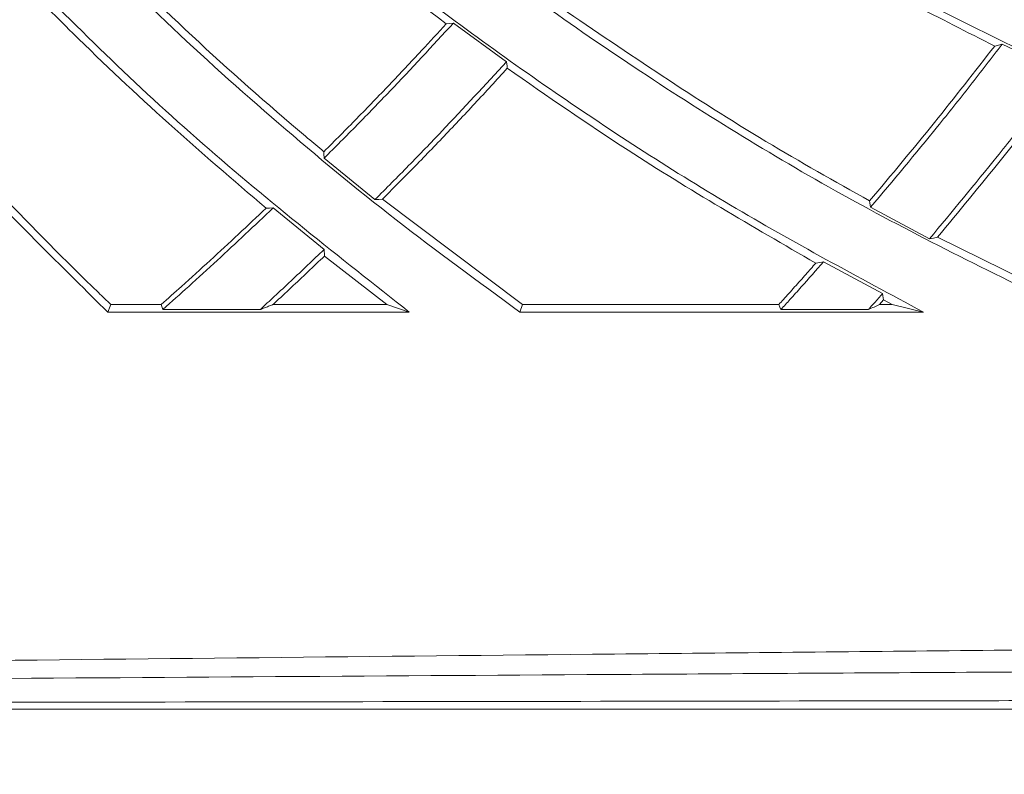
# Model space of a CAD drawing. Header units: millimetres. Extents: x 0 to 1118, y 0 to 864.
# Tile 361 of 512: x 551 to 562, y 383 to 391. Entities that reach past the tile are written whole.
import ezdxf

# ---------------------------------------------------------------- set-up
doc = ezdxf.new("R2010")
doc.units = ezdxf.units.MM
doc.styles.add('SLDTEXTSTYLE0', font='TXT', dxfattribs={"width": 0.605})
doc.dimstyles.new('SLDDIMSTYLE0', dxfattribs={"dimtxt": 3.175, "dimasz": 3.302, "dimexe": 0, "dimexo": 0.0625, "dimgap": 0.79375, "dimtad": 0, "dimdec": 1, "dimlfac": 4, "dimrnd": 1e-09, "dimzin": 12, "dimdsep": 46, "dimtxsty": 'SLDTEXTSTYLE0', "dimsah": 1, "dimcen": 0.09, "dimadec": 0, "dimazin": 3, "dimtfac": 1, "dimtofl": 0, "dimtmove": 0, "dimatfit": 3, "dimfxl": 1, "dimfrac": 2, "dimtolj": 1, "dimtzin": 12, "dimarcsym": 0})

# ---------------------------------------------------------------- blocks, each defined once
blk = doc.blocks.new('_D')
at = {"color": 7, "linetype": 'Continuous', "lineweight": 0}
for p, q in [((523.725, 418.739), (523.725, 362.273)), ((602.598, 372.505), (602.598, 362.273)), ((523.725, 363.873), (554.251, 363.873)), ((602.598, 363.873), (565.165, 363.873))]:
    blk.add_line(p, q, dxfattribs=at)
for points in [[(523.725, 363.873), (527.027, 363.365), (527.027, 364.381)], [(602.598, 363.873), (599.296, 364.381), (599.296, 363.365)]]:
    blk.add_solid(points, dxfattribs=at)
at = {"color": 7, "linetype": 'Continuous', "lineweight": 0, "insert": (554.251, 365.529), "char_height": 3.175, "attachment_point": 1, "style": 'SLDTEXTSTYLE0'}
blk.add_mtext('315.5', dxfattribs=at)

msp = doc.modelspace()

# ---------------------------------------------------------------- linework, layer by layer
at = {"color": 7, "linetype": 'Continuous', "lineweight": 15}
for p, q in [((556.3147, 390.8483), (555.7047, 391.2922)), ((562.7062, 390.7212), (562.0133, 391.0496)), ((554.8032, 389.263), (554.2185, 389.7391)), ((556.4988, 388.0569), (554.8884, 389.2668)), ((554.2186, 388.6903), (553.6336, 389.1684)), ((561.1761, 388.8127), (560.5003, 389.1752)), ((562.8405, 388.0571), (561.2671, 388.8298)), ((554.9383, 388.0568), (554.2229, 388.6148)), ((560.6351, 388.1824), (559.959, 388.5487)), ((551.7687, 388.0567), (552.3452, 388.0567)), ((553.6303, 388.0567), (554.9383, 388.0568)), ((554.9383, 388.0568), (555.1972, 387.9708)), ((556.4988, 388.0569), (556.4696, 387.9708)), ((560.6493, 388.1096), (560.6033, 388.0571)), ((560.6033, 388.0571), (560.7493, 388.0571)), ((560.7493, 388.0571), (560.6493, 388.1096)), ((560.7493, 388.0571), (561.1065, 387.9708))]:
    msp.add_line(p, q, dxfattribs=at)
at = {"color": 7, "linetype": 'Continuous', "lineweight": 15, "flags": 128}
for points in [[(555.7047, 391.2922), (555.6636, 391.2878), (555.6225, 391.2834)], [(562.0133, 391.0496), (561.9696, 391.0389), (561.9259, 391.0282)], [(556.3147, 390.8483), (556.3208, 390.7978), (556.3238, 390.7727)], [(554.2185, 389.7391), (554.2168, 389.7904), (554.216, 389.8138)], [(554.8032, 389.263), (554.8458, 389.2649), (554.8884, 389.2668)], [(560.5003, 389.1752), (560.4912, 389.2275), (560.4878, 389.2473)], [(553.6336, 389.1684), (553.5921, 389.1666), (553.5507, 389.1647)], [(561.1761, 388.8127), (561.2216, 388.8212), (561.2671, 388.8298)], [(554.2186, 388.6903), (554.22, 388.6661), (554.2214, 388.6419), (554.2227, 388.6177), (554.2229, 388.6148)], [(559.959, 388.5487), (559.9144, 388.5406), (559.8698, 388.5325)], [(560.6351, 388.1824), (560.6399, 388.1579), (560.6447, 388.1335), (560.6493, 388.1096)], [(551.7687, 388.0567), (551.7603, 388.0369), (551.7323, 387.9708)], [(552.3654, 388.0017), (552.3571, 388.0242), (552.3452, 388.0567)], [(559.4695, 388.0005), (559.4572, 388.0287), (559.4449, 388.057)]]:
    msp.add_lwpolyline(points, dxfattribs=at)
at = {"color": 7, "linetype": 'Continuous', "lineweight": 15}
msp.add_arc((521.6053, 475.7829), 96.0035, 293.883718, 293.967228, dxfattribs=at)
for points, knots in [([(557.4896, 397.2396), (558.3234, 396.7035), (559.9964, 395.6279), (562.686, 394.2566), (565.4671, 393.0891), (568.1677, 392.1995), (570.8219, 391.5347), (573.412, 391.073), (576.0868, 390.773), (577.9228, 390.735), (578.8408, 390.716)], [0, 0, 0, 0, 0.14252522, 0.28599197, 0.41792027, 0.55074644, 0.66171996, 0.77268773, 0.88634617, 1, 1, 1, 1]), ([(578.8287, 390.6732), (578.8287, 390.6732), (577.9962, 390.6732), (576.1054, 390.7371), (573.484, 391.0181), (570.855, 391.4819), (568.163, 392.1538), (565.4399, 393.0523), (562.647, 394.2154), (559.9974, 395.6052), (558.1902, 396.6484), (557.4384, 397.2123), (557.4384, 397.2123)], [0, 0, 0, 0, 0.0000007, 0.110942, 0.2218875, 0.3355842, 0.4492873, 0.5811997, 0.7140346, 0.8565327, 0.9999995, 1, 1, 1, 1]), ([(578.7628, 388.1458), (577.8236, 388.1665), (575.9451, 388.2079), (573.1592, 388.5358), (570.4176, 389.0547), (567.7601, 389.7698), (565.2261, 390.6538), (562.8053, 391.6941), (560.4985, 392.8879), (558.1118, 394.3247), (556.6163, 395.4381), (555.7832, 396.0583)], [0, 0, 0, 0, 0.1059576, 0.2119191, 0.3209355, 0.4299594, 0.5369061, 0.6438606, 0.7531854, 0.8625181, 1, 1, 1, 1]), ([(555.6754, 395.9204), (556.4699, 395.3279), (558.0641, 394.139), (560.6516, 392.5908), (563.3377, 391.2473), (566.1345, 390.1169), (569.1097, 389.1876), (572.2341, 388.5002), (575.4575, 388.0554), (577.6575, 387.9991), (578.7628, 387.9708)], [0, 0, 0, 0, 0.13098094, 0.26282439, 0.38357456, 0.50431168, 0.62879116, 0.75325668, 0.87603468, 1, 1, 1, 1]), ([(555.7128, 395.967), (556.511, 395.3717), (558.1127, 394.1772), (560.7076, 392.6268), (563.3969, 391.2847), (566.1917, 390.1582), (569.1632, 389.2333), (572.2773, 388.5513), (575.483, 388.1114), (577.6662, 388.0558), (578.763, 388.0279)], [0, 0, 0, 0, 0.1314896, 0.2638492, 0.3846274, 0.5053927, 0.6298977, 0.754389, 0.8766122, 1, 1, 1, 1]), ([(555.2137, 395.3294), (556.0187, 394.7289), (557.6339, 393.524), (560.203, 391.9843), (562.8109, 390.6668), (565.4523, 389.5756), (568.2508, 388.641), (570.2313, 388.1948), (571.2252, 387.9708)], [0, 0, 0, 0, 0.1814103, 0.3640155, 0.5204421, 0.6777982, 0.838301, 1, 1, 1, 1]), ([(553.4477, 394.1489), (554.1384, 393.5521), (555.52, 392.3584), (557.8057, 390.7341), (560.2199, 389.243), (561.9516, 388.3957), (562.8201, 387.9708)], [0, 0, 0, 0, 0.2539656, 0.5079466, 0.7532233, 1, 1, 1, 1]), ([(555.6225, 391.2834), (555.1485, 391.6457), (554.1996, 392.3713), (553.3263, 393.1403), (552.8891, 393.5252)], [0, 0, 0, 0, 0.4994761, 1, 1, 1, 1]), ([(552.9458, 393.5915), (553.5554, 393.062), (554.7746, 392.0028), (556.7691, 390.5391), (558.8636, 389.1743), (560.3577, 388.3726), (561.1065, 387.9708)], [0, 0, 0, 0, 0.25358, 0.5071702, 0.7530271, 1, 1, 1, 1]), ([(561.9259, 391.0282), (561.2956, 391.3475), (560.033, 391.9871), (558.8597, 392.7078), (558.2721, 393.0688)], [0, 0, 0, 0, 0.4991937, 1, 1, 1, 1]), ([(551.1825, 392.5132), (551.5836, 392.1084), (552.3857, 391.2989), (553.6795, 390.1388), (555.0308, 389.0208), (555.9897, 388.321), (556.4696, 387.9708)], [0, 0, 0, 0, 0.2518057, 0.5036149, 0.7515409, 1, 1, 1, 1]), ([(554.216, 389.8138), (554.0916, 389.9184), (553.5166, 390.4015), (552.5423, 391.2728), (551.7488, 392.0669), (551.3587, 392.4573)], [0, 0, 0, 0, 0.1231437, 0.5689296, 1, 1, 1, 1]), ([(550.643, 391.9922), (550.9934, 391.6379), (551.6943, 390.9292), (553.1741, 389.5634), (554.3904, 388.6059), (555.1972, 387.9708)], [0, 0, 0, 0, 0.2518992, 0.5038001, 1, 1, 1, 1]), ([(553.5507, 389.1647), (553.1746, 389.4871), (552.4086, 390.1436), (551.4657, 391.0335), (550.9045, 391.6014), (550.6935, 391.8149)], [0, 0, 0, 0, 0.3757293, 0.7653022, 1, 1, 1, 1]), ([(560.4878, 389.2473), (560.0876, 389.4727), (558.8534, 390.168), (557.713, 390.9435), (556.9423, 391.4676)], [0, 0, 0, 0, 0.3241979, 1, 1, 1, 1]), ([(555.6225, 391.2834), (555.5281, 391.1806), (555.3123, 390.9456), (554.9701, 390.583), (554.5961, 390.1954), (554.3427, 389.941), (554.216, 389.8138)], [0, 0, 0, 0, 0.205786, 0.4705237, 0.735262, 1, 1, 1, 1]), ([(554.2185, 389.7391), (554.3453, 389.8661), (554.5989, 390.1203), (555.0978, 390.6348), (555.4621, 391.0295), (555.7047, 391.2922)], [0, 0, 0, 0, 0.2505233, 0.5010473, 1, 1, 1, 1]), ([(548.8856, 391.0044), (549.1079, 390.7439), (549.5525, 390.2229), (550.4821, 389.2017), (551.2329, 388.4625), (551.7323, 387.9708)], [0, 0, 0, 0, 0.2508568, 0.5017144, 1, 1, 1, 1]), ([(561.9259, 391.0282), (561.6968, 390.7339), (561.2281, 390.1316), (560.7382, 389.5464), (560.4878, 389.2473)], [0, 0, 0, 0, 0.4887347, 1, 1, 1, 1]), ([(560.5003, 389.1752), (560.758, 389.483), (561.1446, 389.9447), (561.6449, 390.5729), (561.8905, 390.8907), (562.0133, 391.0496)], [0, 0, 0, 0, 0.4998395, 0.7499001, 1, 1, 1, 1]), ([(554.8032, 389.263), (554.9324, 389.3929), (555.1908, 389.6527), (555.6981, 390.1779), (556.0684, 390.5805), (556.3147, 390.8483)], [0, 0, 0, 0, 0.250895, 0.50178876, 1, 1, 1, 1]), ([(556.3238, 390.7727), (556.2001, 390.6376), (555.9526, 390.3673), (555.575, 389.968), (555.2204, 389.601), (554.9899, 389.3689), (554.8884, 389.2668)], [0, 0, 0, 0, 0.2641653, 0.5283294, 0.7924943, 1, 1, 1, 1]), ([(559.8698, 388.5325), (559.1392, 388.9563), (557.9131, 389.6675), (556.7812, 390.4546), (556.3238, 390.7727)], [0, 0, 0, 0, 0.5959083, 1, 1, 1, 1]), ([(561.1761, 388.8127), (561.4367, 389.1261), (561.8277, 389.5963), (562.3337, 390.2359), (562.582, 390.5594), (562.7062, 390.7212)], [0, 0, 0, 0, 0.49983953, 0.74989967, 1, 1, 1, 1]), ([(551.7687, 388.0567), (551.7204, 388.103), (551.2879, 388.5176), (550.6227, 389.1896), (549.874, 389.9969), (549.4961, 390.4281), (549.3449, 390.6006)], [0, 0, 0, 0, 0.0562512, 0.5036558, 0.801499, 1, 1, 1, 1]), ([(562.7249, 390.6489), (562.4866, 390.3404), (562.0114, 389.7254), (561.5147, 389.1277), (561.2671, 388.8298)], [0, 0, 0, 0, 0.501628, 1, 1, 1, 1]), ([(553.5507, 389.1647), (553.4453, 389.0647), (553.2327, 388.8629), (552.9088, 388.5634), (552.6123, 388.294), (552.4234, 388.1262), (552.3452, 388.0567)], [0, 0, 0, 0, 0.2661217, 0.5371618, 0.8082042, 1, 1, 1, 1]), ([(552.3654, 388.0017), (552.4644, 388.0897), (552.6739, 388.2759), (553.0989, 388.6624), (553.42, 388.9662), (553.6336, 389.1684)], [0, 0, 0, 0, 0.23043503, 0.48798543, 1, 1, 1, 1]), ([(553.4856, 388.0015), (553.5391, 388.0508), (553.6572, 388.1596), (553.9024, 388.3883), (554.0923, 388.5697), (554.2186, 388.6903)], [0, 0, 0, 0, 0.2169134, 0.4790137, 1, 1, 1, 1]), ([(554.2229, 388.6148), (554.1594, 388.5541), (554.0323, 388.4327), (553.8404, 388.2519), (553.7061, 388.1269), (553.6359, 388.062), (553.6303, 388.0567)], [0, 0, 0, 0, 0.32383509, 0.64766698, 0.97149968, 1, 1, 1, 1]), ([(559.8698, 388.5325), (559.8318, 388.4895), (559.751, 388.3981), (559.6268, 388.2587), (559.523, 388.1433), (559.4623, 388.0762), (559.4449, 388.057)], [0, 0, 0, 0, 0.2698869, 0.5741061, 0.8783192, 1, 1, 1, 1]), ([(559.4695, 388.0005), (559.5039, 388.0385), (559.5817, 388.1245), (559.7453, 388.3069), (559.8735, 388.452), (559.959, 388.5487)], [0, 0, 0, 0, 0.2094387, 0.4733913, 1, 1, 1, 1]), ([(560.4754, 388.0003), (560.4823, 388.0081), (560.5047, 388.0335), (560.558, 388.0942), (560.6043, 388.1471), (560.6351, 388.1824)], [0, 0, 0, 0, 0.1286886, 0.4198249, 1, 1, 1, 1]), ([(553.4856, 388.0015), (553.501, 388.0074), (553.5318, 388.0191), (553.5779, 388.0367), (553.6107, 388.0493), (553.6282, 388.0559), (553.6303, 388.0567)], [0, 0, 0, 0, 0.3187608, 0.6375223, 0.9562848, 1, 1, 1, 1]), ([(556.4988, 388.0569), (557.2682, 388.0569), (558.2481, 388.057), (559.2332, 388.057), (559.4449, 388.057)], [0, 0, 0, 0, 0.785077, 1, 1, 1, 1]), ([(551.7323, 387.9708), (552.0206, 387.9708), (552.5971, 387.9708), (553.7512, 387.9708), (554.6188, 387.9708), (555.1972, 387.9708)], [0, 0, 0, 0, 0.2500056, 0.500011, 1, 1, 1, 1]), ([(553.4856, 388.0015), (553.4013, 388.0016), (553.0277, 388.0016), (552.6544, 388.0017), (552.3654, 388.0017)], [0, 0, 0, 0, 0.225768, 1, 1, 1, 1]), ([(556.4696, 387.9708), (556.8543, 387.9708), (557.6236, 387.9708), (559.1666, 387.9708), (560.3306, 387.9708), (561.1065, 387.9708)], [0, 0, 0, 0, 0.2500247, 0.5000492, 1, 1, 1, 1]), ([(560.4754, 388.0003), (560.3, 388.0003), (559.9644, 388.0004), (559.6294, 388.0005), (559.4695, 388.0005)], [0, 0, 0, 0, 0.5225487, 1, 1, 1, 1]), ([(591.3199, 383.4083), (590.28, 383.4083), (588.1991, 383.4083), (585.0889, 383.4083), (581.4514, 383.4083), (577.3036, 383.4083), (572.8382, 383.4083), (568.6971, 383.4083), (564.8686, 383.4083), (559.9509, 383.4083), (553.8744, 383.4083), (548.4422, 383.4083), (544.1887, 383.4083), (541.1313, 383.4083), (537.4129, 383.4083), (533.631, 383.4083), (530.4249, 383.4083), (527.8352, 383.4083), (525.8844, 383.4083), (523.9273, 383.4083), (521.972, 383.4083), (520.0207, 383.4083), (518.0828, 383.4083), (516.1611, 383.4083), (514.2656, 383.4083), (512.3985, 383.4083), (510.568, 383.4083), (508.7746, 383.4083), (507.0189, 383.4083), (504.7241, 383.4083), (501.9297, 383.4083), (498.6393, 383.4083), (495.3421, 383.4083), (492.5321, 383.4083), (490.2163, 383.4083), (488.4377, 383.4083), (486.6169, 383.4083), (484.7393, 383.4083), (482.806, 383.4083), (480.7614, 383.4083), (479.3604, 383.4083), (478.6284, 383.4083)], [0, 0, 0, 0, 0.0261524, 0.0523281, 0.0784924, 0.1184433, 0.1584006, 0.1939935, 0.2267362, 0.2595021, 0.3249911, 0.3904764, 0.4068476, 0.4395939, 0.4723461, 0.5051069, 0.5378774, 0.554254, 0.5706657, 0.5870428, 0.6034629, 0.6198407, 0.6362671, 0.6526445, 0.6690735, 0.6854491, 0.7018724, 0.7182479, 0.7346197, 0.7510167, 0.7837653, 0.8165103, 0.8492547, 0.8820578, 0.8985272, 0.9149943, 0.9314749, 0.9479519, 0.9647761, 0.9815951, 1, 1, 1, 1])]:
    msp.add_open_spline(points, degree=3, knots=knots, dxfattribs=at)
at = {"color": 9, "linetype": 'Continuous', "lineweight": 0}
for points, knots in [([(478.6303, 384.3634), (479.1213, 384.3479), (480.1033, 384.3167), (481.8427, 384.2612), (483.8332, 384.201), (486.0442, 384.1393), (488.1975, 384.0843), (490.4283, 384.0333), (492.7307, 383.9869), (495.5741, 383.9359), (498.8269, 383.8853), (501.9299, 383.8452), (504.4692, 383.8181), (506.4142, 383.8005), (508.4032, 383.7861), (510.4398, 383.7749), (512.5237, 383.767), (514.6512, 383.7623), (516.8151, 383.7601), (519.0061, 383.7602), (521.2137, 383.7621), (523.4302, 383.7656), (525.6481, 383.7709), (527.8609, 383.7781), (530.0623, 383.7873), (532.2461, 383.7987), (534.4206, 383.8125), (536.584, 383.8286), (539.4485, 383.8526), (542.9567, 383.8867), (546.4065, 383.9231), (551.1777, 383.9745), (555.9258, 384.0249), (561.3985, 384.0785), (565.5312, 384.1173), (569.7024, 384.1549), (573.9152, 384.1921), (578.1721, 384.2301), (582.4705, 384.2699), (586.109, 384.3063), (589.0621, 384.338), (590.5663, 384.3558), (591.3185, 384.3647)], [0, 0, 0, 0, 0.0123691, 0.0247397, 0.0441102, 0.0635499, 0.0830312, 0.1024586, 0.1256741, 0.1488951, 0.185639, 0.2225286, 0.2410518, 0.2595733, 0.2781661, 0.2967568, 0.3153532, 0.3339956, 0.3526375, 0.371276, 0.3899149, 0.4085106, 0.4271223, 0.4457349, 0.4643197, 0.4829055, 0.5014499, 0.5202612, 0.5390737, 0.5765121, 0.6134032, 0.6318243, 0.7053862, 0.7421082, 0.7788283, 0.8154997, 0.8521709, 0.8888386, 0.9254831, 0.9621197, 0.9810605, 1, 1, 1, 1]), ([(591.3199, 384.0121), (591.3199, 384.0121), (590.5657, 384.0121), (589.057, 383.9923), (586.096, 383.9759), (582.4482, 383.9507), (578.1401, 383.9259), (573.8743, 383.9014), (569.6539, 383.8778), (565.4763, 383.8539), (561.3384, 383.8293), (555.8617, 383.7954), (551.1118, 383.7636), (546.3421, 383.7312), (542.897, 383.7083), (539.3954, 383.6869), (536.5379, 383.6717), (534.3811, 383.6617), (532.214, 383.653), (530.0383, 383.6458), (527.8456, 383.64), (525.6419, 383.6355), (523.4337, 383.6321), (521.2271, 383.6299), (519.0297, 383.6287), (516.849, 383.6287), (514.6953, 383.63), (512.5779, 383.633), (510.5034, 383.638), (508.4755, 383.645), (506.4938, 383.6541), (504.5553, 383.6651), (502.0216, 383.6822), (498.9218, 383.7075), (495.6679, 383.7394), (492.8193, 383.7717), (490.5078, 383.8012), (488.265, 383.8337), (486.0969, 383.8688), (483.8703, 383.9082), (481.8648, 383.9468), (480.1117, 383.9823), (479.1216, 384.0023), (478.6266, 384.0124)], [0, 0, 0, 0, 0.00000013, 0.01899382, 0.03798889, 0.07470777, 0.11143468, 0.14816457, 0.18489793, 0.22161898, 0.25837477, 0.29513257, 0.36871104, 0.38712365, 0.42397842, 0.46134905, 0.48011146, 0.49887268, 0.51735664, 0.53587316, 0.55438856, 0.57292285, 0.59145621, 0.60996896, 0.62852125, 0.64707304, 0.66562786, 0.68418309, 0.70269733, 0.7212181, 0.73974099, 0.75821647, 0.77669381, 0.81354971, 0.8503204, 0.87360462, 0.89688339, 0.91642697, 0.93602621, 0.95558252, 0.97506742, 0.98753449, 1, 1, 1, 1]), ([(478.6266, 383.5548), (479.3461, 383.5504), (480.7119, 383.5422), (482.7013, 383.5311), (484.601, 383.5213), (486.475, 383.5126), (488.3069, 383.505), (490.0844, 383.4984), (492.3943, 383.4906), (495.205, 383.4826), (498.5087, 383.4746), (501.8082, 383.468), (505.1736, 383.4625), (508.0826, 383.4591), (510.4855, 383.4572), (512.3271, 383.4562), (514.2037, 383.4555), (516.1124, 383.4551), (518.0438, 383.455), (519.9951, 383.4551), (521.9561, 383.4554), (523.9244, 383.4559), (525.8908, 383.4567), (527.8538, 383.4576), (530.4565, 383.4591), (533.6791, 383.4618), (537.4773, 383.466), (541.2092, 383.4711), (544.2759, 383.4758), (548.537, 383.4827), (553.9731, 383.4918), (560.0492, 383.5016), (564.9628, 383.5092), (568.6772, 383.5149), (572.4267, 383.5205), (576.1762, 383.5264), (579.9285, 383.5323), (583.6868, 383.5393), (587.4873, 383.5448), (590.0409, 383.5548), (591.3199, 383.5548), (591.3199, 383.5548)], [0, 0, 0, 0, 0.0180988, 0.0343594, 0.0506246, 0.0672872, 0.0839538, 0.1002765, 0.1166014, 0.1494227, 0.1821863, 0.214951, 0.2478134, 0.2807435, 0.2972178, 0.3137027, 0.3302334, 0.3467229, 0.3632638, 0.3797507, 0.3962871, 0.4127683, 0.4292933, 0.4457668, 0.4622767, 0.4952235, 0.5281338, 0.5610048, 0.5938374, 0.6102403, 0.6757873, 0.7412567, 0.7739608, 0.8066852, 0.8393627, 0.8720793, 0.9038808, 0.9357462, 0.9678092, 0.9999999, 1, 1, 1, 1])]:
    msp.add_open_spline(points, degree=3, knots=knots, dxfattribs=at)

# ---------------------------------------------------------------- dimensions: what is measured, and where the dimension line sits
at = {"color": 7, "linetype": 'Continuous', "lineweight": 0}
dim = msp.add_linear_dim(base=(523.7253, 363.8728), p1=(602.5982, 374.1052), p2=(523.7253, 420.3386), dimstyle='SLDDIMSTYLE0', dxfattribs=at)
dim.commit()
dim.dimension.update_dxf_attribs({"geometry": '_D', "text_midpoint": (559.708, 363.8728), "dimtype": 160})

doc.saveas('drawing.dxf')
